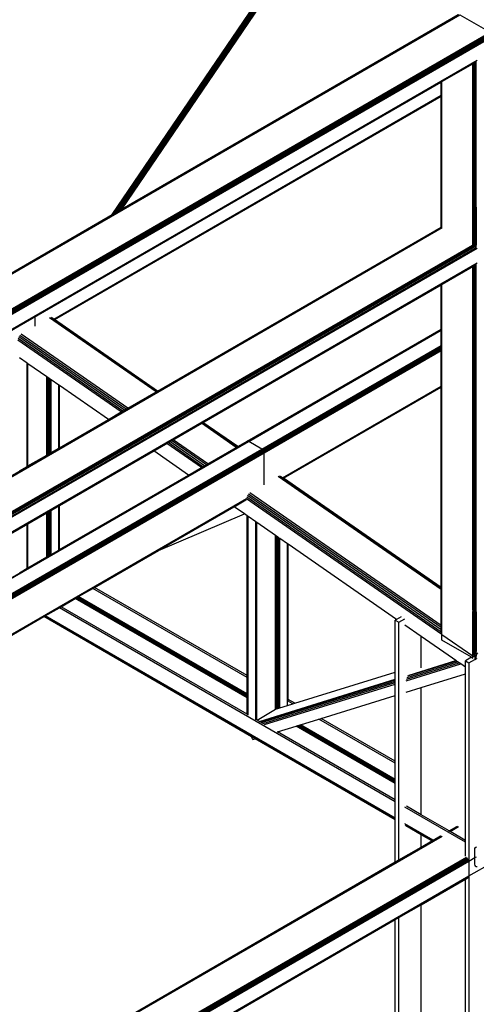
# Model space of a CAD drawing. Header units: millimetres. Extents: x 10 to 1250, y -62 to 528.
# Tile 667 of 909: x 609.78 to 610.89, y 509.6 to 511.98. Entities that reach past the tile are written whole.
import ezdxf

# ---------------------------------------------------------------- set-up
doc = ezdxf.new("R2010")
doc.units = ezdxf.units.MM
doc.header["$LTSCALE"] = 0.05

msp = doc.modelspace()

# ---------------------------------------------------------------- linework, layer by layer
at = {"color": 8}
for p, q in [((610.0103, 511.5113), (610.6021, 512.3821)), ((610.0113, 511.5118), (610.6034, 512.3831)), ((610.0124, 511.5125), (610.6047, 512.384)), ((610.0137, 511.5132), (610.6061, 512.3849)), ((610.015, 511.514), (610.6076, 512.386)), ((610.0164, 511.5148), (610.6082, 512.3856)), ((610.0179, 511.5156), (610.6088, 512.3851)), ((610.0194, 511.5165), (610.6093, 512.3846)), ((610.0209, 511.5173), (610.6098, 512.384)), ((610.0223, 511.5182), (610.6103, 512.3833)), ((610.0238, 511.519), (610.6107, 512.3827)), ((610.0252, 511.5198), (610.6111, 512.382)), ((610.0079, 511.5098), (610.5941, 512.3725)), ((610.008, 511.5099), (610.5941, 512.3725)), ((610.0083, 511.5101), (610.5989, 512.3791)), ((610.0088, 511.5104), (610.5999, 512.3801)), ((610.0095, 511.5108), (610.6009, 512.3811)), ((610.0265, 511.5206), (610.6114, 512.3813)), ((610.0277, 511.5213), (610.6116, 512.3806)), ((610.0287, 511.5219), (610.6118, 512.3799)), ((610.0296, 511.5224), (610.6119, 512.3792)), ((610.0304, 511.5229), (610.6119, 512.3786)), ((610.031, 511.5232), (610.6119, 512.378)), ((610.0314, 511.5234), (610.6118, 512.3774)), ((610.0317, 511.5236), (610.611, 512.3759)), ((608.1414, 510.4315), (610.846, 511.993)), ((608.1436, 510.4308), (610.8481, 511.9922)), ((610.0317, 511.5236), (610.8441, 511.9926)), ((610.8481, 511.9922), (610.9216, 511.9498)), ((608.2171, 510.3883), (610.9216, 511.9498)), ((608.2192, 510.3866), (610.9238, 511.9481)), ((608.2211, 510.3841), (610.9256, 511.9456)), ((608.2223, 510.3813), (610.9269, 511.9427)), ((608.2227, 510.3785), (610.9273, 511.94)), ((608.26, 510.3641), (610.89, 511.8826)), ((608.2616, 510.3631), (610.8877, 511.8792)), ((610.8052, 511.8309), (610.8797, 511.8739)), ((610.8797, 511.8739), (610.8821, 511.8753)), ((610.8797, 511.842), (610.8797, 511.8739)), ((610.8821, 511.8753), (610.8846, 511.8767)), ((610.8821, 511.8434), (610.8821, 511.8753)), ((610.8849, 511.8769), (610.8863, 511.8777)), ((610.8849, 511.8769), (610.8849, 511.877)), ((610.8849, 511.845), (610.8849, 511.8769)), ((610.8863, 511.8777), (610.8875, 511.8784)), ((610.8863, 511.8458), (610.8863, 511.8777)), ((610.8875, 511.8784), (610.8877, 511.8785)), ((610.8875, 511.8465), (610.8875, 511.8784)), ((610.8877, 511.8792), (610.8877, 511.8794)), ((610.8877, 511.8785), (610.8877, 511.8792)), ((610.8877, 511.8466), (610.8877, 511.8785)), ((610.8797, 511.842), (610.8821, 511.8434)), ((610.8797, 511.8402), (610.8797, 511.842)), ((610.8797, 511.8402), (610.8821, 511.8415)), ((610.8797, 511.8395), (610.8821, 511.8409)), ((610.8797, 511.8395), (610.8797, 511.8402)), ((610.8797, 511.5233), (610.8797, 511.8395)), ((610.8821, 511.8415), (610.8821, 511.8434)), ((610.8821, 511.8409), (610.8821, 511.8415)), ((610.8821, 511.5247), (610.8821, 511.8409)), ((610.8849, 511.845), (610.8863, 511.8458)), ((610.8849, 511.8431), (610.8849, 511.845)), ((610.8849, 511.8431), (610.8863, 511.844)), ((610.8849, 511.8425), (610.8863, 511.8433)), ((610.8849, 511.8425), (610.8849, 511.8431)), ((610.8849, 511.5263), (610.8849, 511.8425)), ((610.8863, 511.8458), (610.8875, 511.8465)), ((610.8863, 511.844), (610.8863, 511.8458)), ((610.8863, 511.844), (610.8875, 511.8446)), ((610.8863, 511.8433), (610.8875, 511.844)), ((610.8863, 511.8433), (610.8863, 511.844)), ((610.8863, 511.5271), (610.8863, 511.8433)), ((610.8875, 511.8465), (610.8877, 511.8466)), ((610.8875, 511.8446), (610.8875, 511.8465)), ((610.8875, 511.8446), (610.8877, 511.8448)), ((610.8875, 511.844), (610.8875, 511.8446)), ((610.8875, 511.844), (610.8877, 511.8441)), ((610.8875, 511.5278), (610.8875, 511.844)), ((610.8877, 511.8448), (610.8877, 511.8466)), ((610.8877, 511.8441), (610.8877, 511.8448)), ((610.8877, 511.5279), (610.8877, 511.8441)), ((609.8217, 511.2631), (610.8031, 511.8296)), ((610.8031, 511.8296), (610.8036, 511.83)), ((610.8031, 511.7977), (610.8031, 511.8296)), ((610.8036, 511.83), (610.8052, 511.8309)), ((610.8036, 511.7981), (610.8036, 511.83)), ((610.8052, 511.799), (610.8052, 511.8309)), ((609.8665, 511.257), (610.8031, 511.7977)), ((609.868, 511.256), (610.8031, 511.7959)), ((609.8685, 511.2557), (610.8031, 511.7953)), ((610.8031, 511.7977), (610.8036, 511.7981)), ((610.8031, 511.7959), (610.8031, 511.7977)), ((610.8031, 511.7959), (610.8036, 511.7962)), ((610.8031, 511.7953), (610.8031, 511.7959)), ((610.8031, 511.7953), (610.8036, 511.7956)), ((610.8031, 511.479), (610.8031, 511.7953)), ((610.8036, 511.7981), (610.8052, 511.799)), ((610.8036, 511.7962), (610.8036, 511.7981)), ((610.8036, 511.7962), (610.8052, 511.7971)), ((610.8036, 511.7956), (610.8052, 511.7965)), ((610.8036, 511.7956), (610.8036, 511.7962)), ((610.8036, 511.4794), (610.8036, 511.7956)), ((610.8052, 511.7971), (610.8052, 511.799)), ((610.8052, 511.7965), (610.8052, 511.7971)), ((610.8052, 511.4803), (610.8052, 511.7965)), ((610.8849, 511.5263), (610.8863, 511.5271)), ((610.8849, 511.5256), (610.8863, 511.5264)), ((610.8849, 511.5263), (610.8849, 511.5256)), ((610.8849, 511.5236), (610.8849, 511.5256)), ((610.8863, 511.5271), (610.8875, 511.5278)), ((610.8863, 511.5264), (610.8875, 511.5271)), ((610.8863, 511.5264), (610.8863, 511.5271)), ((610.8863, 511.5258), (610.8863, 511.5264)), ((610.8863, 511.5244), (610.8863, 511.5258)), ((610.8863, 511.5244), (610.8875, 511.525)), ((610.8875, 511.5278), (610.8877, 511.5279)), ((610.8875, 511.5271), (610.8875, 511.5278)), ((610.8875, 511.5271), (610.8877, 511.5272)), ((610.8875, 511.5271), (610.8875, 511.525)), ((610.8875, 511.525), (610.8877, 511.5252)), ((610.8875, 511.525), (610.8875, 511.4796)), ((610.8877, 511.5273), (610.8877, 511.5279)), ((610.8877, 511.5272), (610.8877, 511.5273)), ((610.8877, 511.5252), (610.8877, 511.5272)), ((610.8877, 511.4795), (610.8877, 511.5252)), ((609.7318, 511.3504), (610.0079, 511.5098)), ((610.0079, 511.5098), (610.008, 511.5099)), ((610.008, 511.5099), (610.0083, 511.5101)), ((610.0083, 511.5101), (610.0088, 511.5104)), ((610.0088, 511.5104), (610.0095, 511.5108)), ((610.0095, 511.5108), (610.0103, 511.5113)), ((610.0103, 511.5113), (610.0113, 511.5118)), ((610.0113, 511.5118), (610.0124, 511.5125)), ((610.0124, 511.5125), (610.0137, 511.5132)), ((610.0137, 511.5132), (610.015, 511.514)), ((610.015, 511.514), (610.0164, 511.5148)), ((610.0164, 511.5148), (610.0179, 511.5156)), ((610.0179, 511.5156), (610.0194, 511.5165)), ((610.0194, 511.5165), (610.0209, 511.5173)), ((610.0209, 511.5173), (610.0223, 511.5182)), ((610.0223, 511.5182), (610.0238, 511.519)), ((610.0238, 511.519), (610.0252, 511.5198)), ((610.0252, 511.5198), (610.0265, 511.5206)), ((610.0265, 511.5206), (610.0277, 511.5213)), ((610.0277, 511.5213), (610.0287, 511.5219)), ((610.0287, 511.5219), (610.0296, 511.5224)), ((610.0296, 511.5224), (610.0304, 511.5229)), ((610.0304, 511.5229), (610.031, 511.5232)), ((610.031, 511.5232), (610.0314, 511.5234)), ((610.0317, 511.5236), (610.0314, 511.5234)), ((610.8797, 511.5233), (610.8821, 511.5247)), ((610.8797, 511.5226), (610.8821, 511.524)), ((610.8797, 511.5226), (610.8797, 511.5233)), ((610.8797, 511.5206), (610.8797, 511.5226)), ((610.8797, 511.5206), (610.8821, 511.5219)), ((610.8797, 511.4841), (610.8797, 511.5206)), ((610.8821, 511.524), (610.8821, 511.5247)), ((610.8821, 511.5219), (610.8821, 511.524)), ((610.8821, 511.4827), (610.8821, 511.5219)), ((610.8849, 511.5236), (610.8863, 511.5244)), ((610.8849, 511.4811), (610.8849, 511.5236)), ((610.8863, 511.4803), (610.8863, 511.5244)), ((608.2621, 510.0113), (610.8052, 511.4796)), ((608.2621, 510.0093), (610.8057, 511.4779)), ((610.1175, 511.0832), (610.8031, 511.479)), ((610.8031, 511.479), (610.8036, 511.4794)), ((610.8036, 511.4794), (610.8052, 511.4803)), ((610.8036, 511.4788), (610.8036, 511.4794)), ((610.8052, 511.4796), (610.8052, 511.4803)), ((610.8052, 511.478), (610.8052, 511.4796)), ((610.8797, 511.4841), (610.8821, 511.4827)), ((610.8797, 511.4357), (610.8797, 511.4841)), ((610.8821, 511.4371), (610.8821, 511.4827)), ((610.8849, 511.4811), (610.8863, 511.4803)), ((610.8849, 511.4387), (610.8849, 511.4811)), ((610.8863, 511.4803), (610.8875, 511.4796)), ((610.8863, 511.4395), (610.8863, 511.4803)), ((610.8875, 511.4796), (610.8877, 511.4795)), ((610.8875, 511.4796), (610.8875, 511.4402)), ((610.8877, 511.4403), (610.8877, 511.4795)), ((608.2616, 509.914), (610.8877, 511.4302)), ((608.2621, 509.9245), (610.8792, 511.4354)), ((608.2621, 509.9215), (610.8821, 511.4341)), ((608.2621, 509.9179), (610.8846, 511.432)), ((610.8797, 511.4357), (610.8821, 511.4371)), ((610.8797, 511.435), (610.8797, 511.4357)), ((610.8821, 511.4341), (610.8821, 511.4371)), ((610.8821, 511.4335), (610.8821, 511.4341)), ((610.8849, 511.4387), (610.8863, 511.4395)), ((610.8849, 511.4357), (610.8849, 511.4387)), ((610.8849, 511.4357), (610.8863, 511.4365)), ((610.8849, 511.4357), (610.8849, 511.4321)), ((610.8849, 511.4321), (610.8877, 511.4338)), ((610.8849, 511.4317), (610.8849, 511.4321)), ((610.8863, 511.4395), (610.8875, 511.4402)), ((610.8863, 511.4365), (610.8863, 511.4395)), ((610.8863, 511.4365), (610.8875, 511.4372)), ((610.8863, 511.4351), (610.8863, 511.4365)), ((610.8875, 511.4402), (610.8877, 511.4403)), ((610.8875, 511.4402), (610.8875, 511.4372)), ((610.8875, 511.4372), (610.8877, 511.4373)), ((610.8875, 511.4372), (610.8875, 511.4354)), ((610.8877, 511.4373), (610.8877, 511.4403)), ((610.8877, 511.4338), (610.8877, 511.4373)), ((610.8877, 511.4302), (610.8877, 511.4338)), ((610.8877, 511.4299), (610.8877, 511.4302)), ((608.26, 509.9101), (610.89, 511.4286)), ((608.26, 509.8742), (610.89, 511.3927)), ((608.2616, 509.8732), (610.8877, 511.3893)), ((610.8052, 511.341), (610.8797, 511.384)), ((610.8797, 511.384), (610.8821, 511.3854)), ((610.8797, 511.277), (610.8797, 511.384)), ((610.8821, 511.3854), (610.8846, 511.3868)), ((610.8821, 511.2784), (610.8821, 511.3854)), ((610.8849, 511.387), (610.8863, 511.3878)), ((610.8849, 511.387), (610.8849, 511.3871)), ((610.8849, 511.28), (610.8849, 511.387)), ((610.8863, 511.3878), (610.8875, 511.3885)), ((610.8863, 511.2808), (610.8863, 511.3878)), ((610.8875, 511.3885), (610.8877, 511.3886)), ((610.8875, 511.2815), (610.8875, 511.3885)), ((610.8877, 511.3893), (610.8877, 511.3895)), ((610.8877, 511.3886), (610.8877, 511.3893)), ((610.8877, 511.2816), (610.8877, 511.3886)), ((610.2271, 511.0072), (610.8031, 511.3398)), ((610.8031, 511.3398), (610.8036, 511.3401)), ((610.8031, 511.2327), (610.8031, 511.3398)), ((610.8036, 511.3401), (610.8052, 511.341)), ((610.8036, 511.2331), (610.8036, 511.3401)), ((610.8052, 511.234), (610.8052, 511.341)), ((610.8797, 511.277), (610.8821, 511.2784)), ((610.8797, 511.2764), (610.8821, 511.2777)), ((610.8797, 511.2764), (610.8797, 511.277)), ((610.8797, 511.2745), (610.8797, 511.2764)), ((610.8797, 511.2745), (610.8821, 511.2759)), ((610.8797, 511.2375), (610.8797, 511.2745)), ((610.8821, 511.2777), (610.8821, 511.2784)), ((610.8821, 511.2759), (610.8821, 511.2777)), ((610.8821, 511.2388), (610.8821, 511.2759)), ((610.8849, 511.28), (610.8863, 511.2808)), ((610.8849, 511.2794), (610.8863, 511.2802)), ((610.8849, 511.2794), (610.8849, 511.28)), ((610.8849, 511.2775), (610.8849, 511.2794)), ((610.8849, 511.2775), (610.8863, 511.2783)), ((610.8849, 511.2404), (610.8849, 511.2775)), ((610.8863, 511.2808), (610.8875, 511.2815)), ((610.8863, 511.2802), (610.8875, 511.2808)), ((610.8863, 511.2802), (610.8863, 511.2808)), ((610.8863, 511.2783), (610.8863, 511.2802)), ((610.8863, 511.2783), (610.8875, 511.279)), ((610.8863, 511.2413), (610.8863, 511.2783)), ((610.8875, 511.2815), (610.8877, 511.2816)), ((610.8875, 511.2808), (610.8875, 511.2815)), ((610.8875, 511.2808), (610.8877, 511.281)), ((610.8875, 511.279), (610.8875, 511.2808)), ((610.8875, 511.279), (610.8877, 511.2791)), ((610.8875, 511.2419), (610.8875, 511.279)), ((610.8877, 511.281), (610.8877, 511.2816)), ((610.8877, 511.2791), (610.8877, 511.281)), ((610.8877, 511.2421), (610.8877, 511.2791)), ((608.2621, 510.3627), (609.8217, 511.2631)), ((609.8217, 511.24), (609.8217, 511.2631)), ((610.1139, 511.0812), (609.856, 511.2598)), ((610.1164, 511.0826), (609.8591, 511.2609)), ((609.8665, 511.257), (609.8617, 511.2604)), ((609.868, 511.256), (609.8665, 511.257)), ((609.8685, 511.2557), (609.868, 511.256)), ((610.1175, 511.0832), (609.8685, 511.2557)), ((610.8849, 511.2404), (610.8863, 511.2413)), ((610.8849, 511.2377), (610.8849, 511.2404)), ((610.8863, 511.2413), (610.8875, 511.2419)), ((610.8863, 511.2385), (610.8863, 511.2413)), ((610.8875, 511.2419), (610.8877, 511.2421)), ((610.8875, 511.2392), (610.8875, 511.2419)), ((610.8877, 511.2393), (610.8877, 511.2421)), ((610.0415, 511.0394), (609.7842, 511.2177)), ((610.0452, 511.0415), (609.7873, 511.2202)), ((610.334, 510.9619), (610.8031, 511.2327)), ((610.3357, 510.9623), (610.8031, 511.2321)), ((610.3377, 510.9616), (610.8031, 511.2303)), ((610.8031, 511.2327), (610.8036, 511.2331)), ((610.8031, 511.2321), (610.8031, 511.2327)), ((610.8031, 511.2321), (610.8036, 511.2324)), ((610.8031, 511.2303), (610.8031, 511.2321)), ((610.8031, 511.2303), (610.8036, 511.2306)), ((610.8031, 511.1932), (610.8031, 511.2303)), ((610.8036, 511.2331), (610.8052, 511.234)), ((610.8036, 511.2324), (610.8052, 511.2333)), ((610.8036, 511.2324), (610.8036, 511.2331)), ((610.8036, 511.2306), (610.8036, 511.2324)), ((610.8036, 511.2306), (610.8052, 511.2315)), ((610.8036, 511.1935), (610.8036, 511.2306)), ((610.8052, 511.2333), (610.8052, 511.234)), ((610.8052, 511.2315), (610.8052, 511.2333)), ((610.8052, 511.1944), (610.8052, 511.2315)), ((610.8797, 511.2375), (610.8821, 511.2388)), ((610.8797, 511.2347), (610.8797, 511.2375)), ((610.8797, 511.2347), (610.8821, 511.2361)), ((610.8797, 511.2315), (610.8797, 511.2347)), ((610.8797, 511.2315), (610.8821, 511.2329)), ((610.8797, 511.2283), (610.8797, 511.2315)), ((610.8797, 511.2283), (610.8821, 511.2297)), ((610.8797, 511.2256), (610.8797, 511.2283)), ((610.8797, 511.2256), (610.8821, 511.2269)), ((610.8797, 511.1395), (610.8797, 511.2256)), ((610.8821, 511.2361), (610.8821, 511.2388)), ((610.8821, 511.2329), (610.8821, 511.2361)), ((610.8821, 511.2297), (610.8821, 511.2329)), ((610.8821, 511.2269), (610.8821, 511.2297)), ((610.8821, 511.1409), (610.8821, 511.2269)), ((610.8849, 511.2377), (610.8863, 511.2385)), ((610.8849, 511.2345), (610.8849, 511.2377)), ((610.8849, 511.2345), (610.8863, 511.2353)), ((610.8849, 511.2313), (610.8849, 511.2345)), ((610.8849, 511.2313), (610.8863, 511.2321)), ((610.8849, 511.2285), (610.8849, 511.2313)), ((610.8849, 511.2285), (610.8863, 511.2293)), ((610.8849, 511.1425), (610.8849, 511.2285)), ((610.8863, 511.2385), (610.8875, 511.2392)), ((610.8863, 511.2353), (610.8863, 511.2385)), ((610.8863, 511.2353), (610.8875, 511.236)), ((610.8863, 511.2321), (610.8863, 511.2353)), ((610.8863, 511.2321), (610.8875, 511.2328)), ((610.8863, 511.2293), (610.8863, 511.2321)), ((610.8863, 511.2293), (610.8875, 511.23)), ((610.8863, 511.1433), (610.8863, 511.2293)), ((610.8875, 511.2392), (610.8877, 511.2393)), ((610.8875, 511.236), (610.8875, 511.2392)), ((610.8875, 511.236), (610.8877, 511.2361)), ((610.8875, 511.2328), (610.8875, 511.236)), ((610.8875, 511.2328), (610.8877, 511.2329)), ((610.8875, 511.23), (610.8875, 511.2328)), ((610.8875, 511.23), (610.8877, 511.2301)), ((610.8875, 511.144), (610.8875, 511.23)), ((610.8877, 511.2361), (610.8877, 511.2393)), ((610.8877, 511.2329), (610.8877, 511.2361)), ((610.8877, 511.2301), (610.8877, 511.2329)), ((610.8877, 511.1441), (610.8877, 511.2301)), ((610.0297, 511.0326), (609.7792, 511.2062)), ((610.0332, 511.0346), (609.7799, 511.2101)), ((610.0373, 511.037), (609.7816, 511.2141)), ((610.3698, 510.943), (610.8031, 511.1932)), ((610.8031, 511.1932), (610.8036, 511.1935)), ((610.8031, 511.1905), (610.8031, 511.1932)), ((610.8036, 511.1935), (610.8052, 511.1944)), ((610.8036, 511.1908), (610.8036, 511.1935)), ((610.8052, 511.1917), (610.8052, 511.1944)), ((610.3717, 510.9414), (610.8031, 511.1905)), ((610.3734, 510.9392), (610.8031, 511.1872)), ((610.3745, 510.9366), (610.8031, 511.184)), ((610.3749, 510.9341), (610.8031, 511.1813)), ((610.8031, 511.1905), (610.8036, 511.1908)), ((610.8031, 511.1872), (610.8031, 511.1905)), ((610.8031, 511.1872), (610.8036, 511.1876)), ((610.8031, 511.184), (610.8031, 511.1872)), ((610.8031, 511.184), (610.8036, 511.1843)), ((610.8031, 511.1813), (610.8031, 511.184)), ((610.8031, 511.1813), (610.8036, 511.1816)), ((610.8031, 511.0952), (610.8031, 511.1813)), ((610.8036, 511.1908), (610.8052, 511.1917)), ((610.8036, 511.1876), (610.8036, 511.1908)), ((610.8036, 511.1876), (610.8052, 511.1885)), ((610.8036, 511.1843), (610.8036, 511.1876)), ((610.8036, 511.1843), (610.8052, 511.1853)), ((610.8036, 511.1816), (610.8036, 511.1843)), ((610.8036, 511.1816), (610.8052, 511.1825)), ((610.8036, 511.0955), (610.8036, 511.1816)), ((610.8052, 511.1885), (610.8052, 511.1917)), ((610.8052, 511.1853), (610.8052, 511.1885)), ((610.8052, 511.1825), (610.8052, 511.1853)), ((610.8052, 511.0965), (610.8052, 511.1825)), ((609.8022, 511.1504), (609.7835, 511.1633)), ((609.8022, 510.9012), (609.8022, 511.1504)), ((609.8039, 511.1492), (609.8022, 511.1504)), ((609.8039, 510.9022), (609.8039, 511.1492)), ((609.8497, 511.1175), (609.8039, 511.1492)), ((610.8797, 511.1395), (610.8821, 511.1409)), ((610.8797, 511.1377), (610.8797, 511.1395)), ((610.8797, 511.1377), (610.8821, 511.139)), ((610.8797, 511.137), (610.8821, 511.1384)), ((610.8797, 511.137), (610.8797, 511.1377)), ((610.8797, 510.5551), (610.8797, 511.137)), ((610.8821, 511.139), (610.8821, 511.1409)), ((610.8821, 511.1384), (610.8821, 511.139)), ((610.8821, 510.5534), (610.8821, 511.1384)), ((610.8849, 511.1425), (610.8863, 511.1433)), ((610.8849, 511.1406), (610.8849, 511.1425)), ((610.8849, 511.1406), (610.8863, 511.1414)), ((610.8849, 511.14), (610.8863, 511.1408)), ((610.8849, 511.14), (610.8849, 511.1406)), ((610.8849, 510.5515), (610.8849, 511.14)), ((610.8863, 511.1433), (610.8875, 511.144)), ((610.8863, 511.1414), (610.8863, 511.1433)), ((610.8863, 511.1414), (610.8875, 511.1421)), ((610.8863, 511.1408), (610.8875, 511.1415)), ((610.8863, 511.1408), (610.8863, 511.1414)), ((610.8863, 510.5506), (610.8863, 511.1408)), ((610.8875, 511.144), (610.8877, 511.1441)), ((610.8875, 511.1421), (610.8875, 511.144)), ((610.8875, 511.1421), (610.8877, 511.1422)), ((610.8875, 511.1415), (610.8875, 511.1421)), ((610.8875, 511.1415), (610.8877, 511.1416)), ((610.8875, 510.5497), (610.8875, 511.1415)), ((610.8877, 511.1422), (610.8877, 511.1441)), ((610.8877, 511.1416), (610.8877, 511.1422)), ((610.8877, 510.5496), (610.8877, 511.1416)), ((609.8497, 510.9286), (609.8497, 511.1175)), ((609.8511, 511.1165), (609.8497, 511.1175)), ((609.8511, 510.9294), (609.8511, 511.1165)), ((609.852, 511.1158), (609.8511, 511.1165)), ((609.852, 510.93), (609.852, 511.1158)), ((609.8548, 511.1139), (609.852, 511.1158)), ((609.8548, 510.9316), (609.8548, 511.1139)), ((609.8575, 511.112), (609.8548, 511.1139)), ((609.8575, 510.9331), (609.8575, 511.112)), ((609.8585, 511.1114), (609.8575, 511.112)), ((609.8585, 510.9337), (609.8585, 511.1114)), ((609.8599, 511.1104), (609.8585, 511.1114)), ((609.8599, 510.9345), (609.8599, 511.1104)), ((609.8785, 511.0975), (609.8599, 511.1104)), ((609.8785, 510.9453), (609.8785, 511.0975)), ((609.8802, 511.0963), (609.8785, 511.0975)), ((609.8802, 510.9463), (609.8802, 511.0963)), ((609.9984, 511.0145), (609.8802, 511.0963)), ((610.0452, 511.0415), (610.1139, 511.0812)), ((610.1139, 511.0812), (610.1164, 511.0826)), ((610.1164, 511.0826), (610.1175, 511.0832)), ((610.4196, 510.8739), (610.8031, 511.0952)), ((610.4211, 510.8729), (610.8031, 511.0934)), ((610.4216, 510.8725), (610.8031, 511.0928)), ((610.8031, 511.0952), (610.8036, 511.0955)), ((610.8031, 511.0934), (610.8031, 511.0952)), ((610.8031, 511.0934), (610.8036, 511.0937)), ((610.8031, 511.0928), (610.8031, 511.0934)), ((610.8031, 511.0928), (610.8036, 511.0931)), ((610.8031, 510.6082), (610.8031, 511.0928)), ((610.8036, 511.0955), (610.8052, 511.0965)), ((610.8036, 511.0937), (610.8036, 511.0955)), ((610.8036, 511.0937), (610.8052, 511.0946)), ((610.8036, 511.0931), (610.8052, 511.094)), ((610.8036, 511.0931), (610.8036, 511.0937)), ((610.8036, 510.6078), (610.8036, 511.0931)), ((610.8052, 511.0946), (610.8052, 511.0965)), ((610.8052, 511.094), (610.8052, 511.0946)), ((610.8052, 510.6067), (610.8052, 511.094)), ((609.9984, 511.0145), (610.0297, 511.0326)), ((610.0297, 511.0326), (610.0332, 511.0346)), ((610.0332, 511.0346), (610.0373, 511.037)), ((610.0373, 511.037), (610.0415, 511.0394)), ((610.0415, 511.0394), (610.0452, 511.0415)), ((609.8802, 510.9463), (609.9984, 511.0145)), ((610.1549, 510.9655), (610.2236, 511.0052)), ((610.2236, 511.0052), (610.2261, 511.0066)), ((610.3078, 510.9468), (610.2236, 511.0052)), ((610.2261, 511.0066), (610.2271, 511.0072)), ((610.3103, 510.9483), (610.2261, 511.0066)), ((610.3114, 510.9489), (610.2271, 511.0072)), ((608.2621, 509.7651), (610.3357, 510.9623)), ((608.2621, 509.7633), (610.3377, 510.9616)), ((610.108, 510.9385), (610.1394, 510.9566)), ((610.1394, 510.9566), (610.1428, 510.9586)), ((610.2237, 510.8982), (610.1394, 510.9566)), ((610.1428, 510.9586), (610.147, 510.961)), ((610.2271, 510.9002), (610.1428, 510.9586)), ((610.147, 510.961), (610.1512, 510.9634)), ((610.2312, 510.9026), (610.147, 510.961)), ((610.1512, 510.9634), (610.1549, 510.9655)), ((610.2354, 510.905), (610.1512, 510.9634)), ((610.2391, 510.9072), (610.1549, 510.9655)), ((610.3114, 510.9489), (610.334, 510.9619)), ((610.3357, 510.9623), (610.334, 510.9619)), ((610.3377, 510.9616), (610.3357, 510.9623)), ((610.3698, 510.943), (610.3377, 510.9616)), ((608.2621, 509.7262), (610.3698, 510.943)), ((608.2621, 509.7235), (610.3717, 510.9414)), ((608.2621, 509.7203), (610.3734, 510.9392)), ((608.2621, 509.717), (610.3745, 510.9366)), ((608.2621, 509.7143), (610.3749, 510.9341)), ((609.852, 510.93), (609.8548, 510.9316)), ((609.8548, 510.9316), (609.8575, 510.9331)), ((609.8575, 510.9331), (609.8585, 510.9337)), ((609.8585, 510.9337), (609.8599, 510.9345)), ((609.8599, 510.9345), (609.8785, 510.9453)), ((609.8785, 510.9453), (609.8802, 510.9463)), ((609.8802, 510.807), (610.108, 510.9385)), ((610.1923, 510.8801), (610.108, 510.9385)), ((610.2391, 510.9072), (610.3078, 510.9468)), ((610.3078, 510.9468), (610.3103, 510.9483)), ((610.3103, 510.9483), (610.3114, 510.9489)), ((610.3717, 510.9414), (610.3698, 510.943)), ((610.3734, 510.9392), (610.3717, 510.9414)), ((610.3745, 510.9366), (610.3734, 510.9392)), ((610.3749, 510.9341), (610.3745, 510.9366)), ((610.3749, 510.8567), (610.3749, 510.9341)), ((609.8039, 510.9022), (609.8497, 510.9286)), ((609.8497, 510.9286), (609.8511, 510.9294)), ((609.8511, 510.9294), (609.852, 510.93)), ((610.2354, 510.905), (610.2391, 510.9072)), ((609.7835, 510.8904), (609.8022, 510.9012)), ((609.8022, 510.9012), (609.8039, 510.9022)), ((610.1923, 510.8801), (610.2237, 510.8982)), ((610.2237, 510.8982), (610.2271, 510.9002)), ((610.2271, 510.9002), (610.2312, 510.9026)), ((610.2312, 510.9026), (610.2354, 510.905)), ((609.8802, 510.7), (610.1923, 510.8801)), ((610.8031, 510.6037), (610.4093, 510.8765)), ((610.8031, 510.6069), (610.4124, 510.8776)), ((610.4196, 510.8739), (610.415, 510.8771)), ((610.4211, 510.8729), (610.4196, 510.8739)), ((610.4216, 510.8725), (610.4211, 510.8729)), ((610.8031, 510.6082), (610.4216, 510.8725)), ((610.8031, 510.5164), (610.3406, 510.8369)), ((608.2621, 509.6282), (610.3326, 510.8236)), ((608.2621, 509.6264), (610.3321, 510.8215)), ((610.3025, 510.8038), (610.331, 510.8202)), ((610.8052, 510.4953), (610.3324, 510.8229)), ((610.8036, 510.5008), (610.3331, 510.8268)), ((610.8031, 510.5064), (610.3349, 510.8308)), ((610.8031, 510.5118), (610.3375, 510.8344)), ((609.8039, 510.7629), (609.8497, 510.7893)), ((609.8497, 510.7893), (609.8511, 510.7901)), ((609.8497, 510.6823), (609.8497, 510.7893)), ((609.8511, 510.7901), (609.852, 510.7907)), ((609.8511, 510.6831), (609.8511, 510.7901)), ((609.852, 510.7907), (609.8548, 510.7923)), ((609.852, 510.6837), (609.852, 510.7907)), ((609.8548, 510.7923), (609.8575, 510.7939)), ((609.8548, 510.6853), (609.8548, 510.7923)), ((609.8575, 510.7939), (609.8585, 510.7944)), ((609.8575, 510.6869), (609.8575, 510.7939)), ((609.8585, 510.7944), (609.8599, 510.7952)), ((609.8585, 510.6874), (609.8585, 510.7944)), ((609.8599, 510.7952), (609.8785, 510.806)), ((609.8599, 510.6882), (609.8599, 510.7952)), ((609.8785, 510.806), (609.8802, 510.807)), ((609.8785, 510.699), (609.8785, 510.806)), ((609.8802, 510.7), (609.8802, 510.807)), ((610.1196, 510.6982), (610.3025, 510.8038)), ((610.3277, 510.7863), (610.3025, 510.8038)), ((610.1196, 510.6982), (610.3277, 510.7863)), ((610.3339, 510.782), (610.3277, 510.7863)), ((610.3347, 510.7815), (610.3339, 510.782)), ((610.3339, 510.3957), (610.3339, 510.782)), ((610.3368, 510.78), (610.3347, 510.7815)), ((610.3347, 510.3953), (610.3347, 510.7815)), ((610.3368, 510.3), (610.3368, 510.78)), ((610.3554, 510.7671), (610.3368, 510.78)), ((610.3554, 510.29), (610.3554, 510.7671)), ((610.3571, 510.7659), (610.3554, 510.7671)), ((610.3571, 510.289), (610.3571, 510.7659)), ((610.4029, 510.7342), (610.3571, 510.7659)), ((609.7835, 510.7511), (609.8022, 510.7619)), ((609.8022, 510.7619), (609.8039, 510.7629)), ((609.8022, 510.6549), (609.8022, 510.7619)), ((609.8039, 510.6559), (609.8039, 510.7629)), ((610.4029, 510.3143), (610.4029, 510.7342)), ((610.4053, 510.7325), (610.4029, 510.7342)), ((610.4053, 510.3545), (610.4053, 510.7325)), ((610.408, 510.7306), (610.4053, 510.7325)), ((610.408, 510.3529), (610.408, 510.7306)), ((610.4108, 510.7287), (610.408, 510.7306)), ((610.4108, 510.3513), (610.4108, 510.7287)), ((610.4117, 510.7281), (610.4108, 510.7287)), ((610.4117, 510.3508), (610.4117, 510.7281)), ((610.4131, 510.7271), (610.4117, 510.7281)), ((610.4131, 510.35), (610.4131, 510.7271)), ((610.4318, 510.7142), (610.4131, 510.7271)), ((609.8599, 510.6882), (609.8785, 510.699)), ((609.8785, 510.699), (609.8802, 510.7)), ((609.9648, 510.6088), (610.1196, 510.6982)), ((610.4318, 510.3392), (610.4318, 510.7142)), ((610.4335, 510.713), (610.4318, 510.7142)), ((610.4335, 510.3382), (610.4335, 510.713)), ((610.6956, 510.5314), (610.4335, 510.713)), ((609.8039, 510.6559), (609.8497, 510.6823)), ((609.8497, 510.6823), (609.8511, 510.6831)), ((609.8511, 510.6831), (609.852, 510.6837)), ((609.852, 510.6837), (609.8548, 510.6853)), ((609.8548, 510.6853), (609.8575, 510.6869)), ((609.8575, 510.6869), (609.8585, 510.6874)), ((609.8585, 510.6874), (609.8599, 510.6882)), ((609.7835, 510.6441), (609.8022, 510.6549)), ((609.8022, 510.6549), (609.8039, 510.6559)), ((609.9264, 510.5866), (609.9608, 510.6065)), ((609.9608, 510.6065), (609.9648, 510.6088)), ((610.3339, 510.391), (609.9608, 510.6065)), ((610.3339, 510.3957), (609.9648, 510.6088)), ((610.8036, 510.6078), (610.8031, 510.6082)), ((610.8031, 510.6069), (610.8031, 510.6082)), ((610.8036, 510.6065), (610.8031, 510.6069)), ((610.8031, 510.6037), (610.8031, 510.6069)), ((610.8036, 510.6033), (610.8031, 510.6037)), ((610.8031, 510.5164), (610.8031, 510.6037)), ((610.8052, 510.6067), (610.8036, 510.6078)), ((610.8036, 510.6065), (610.8036, 510.6078)), ((610.8052, 510.6054), (610.8036, 510.6065)), ((610.8036, 510.6033), (610.8036, 510.6065)), ((610.8052, 510.6022), (610.8036, 510.6033)), ((610.8036, 510.5161), (610.8036, 510.6033)), ((610.8052, 510.6054), (610.8052, 510.6067)), ((610.8052, 510.6022), (610.8052, 510.6054)), ((610.8052, 510.515), (610.8052, 510.6022)), ((609.884, 510.5621), (609.9184, 510.582)), ((609.9184, 510.582), (609.9202, 510.583)), ((610.3339, 510.3421), (609.9184, 510.582)), ((609.9202, 510.583), (609.9224, 510.5843)), ((610.3339, 510.3442), (609.9202, 510.583)), ((609.9224, 510.5843), (609.9246, 510.5856)), ((610.3339, 510.3467), (609.9224, 510.5843)), ((609.9246, 510.5856), (609.9264, 510.5866)), ((610.3339, 510.3492), (609.9246, 510.5856)), ((610.3339, 510.3514), (609.9264, 510.5866)), ((609.8456, 510.54), (609.88, 510.5598)), ((609.88, 510.5598), (609.884, 510.5621)), ((610.6923, 510.0908), (609.88, 510.5598)), ((610.3339, 510.3024), (609.884, 510.5621)), ((610.8821, 510.5534), (610.8797, 510.5551)), ((610.8797, 510.5538), (610.8797, 510.5551)), ((610.8821, 510.5521), (610.8797, 510.5538)), ((610.8797, 510.5538), (610.8797, 510.5506)), ((610.8821, 510.5489), (610.8797, 510.5506)), ((610.8797, 510.4633), (610.8797, 510.5506)), ((610.8821, 510.553), (610.8821, 510.5534)), ((610.8821, 510.5521), (610.8821, 510.553)), ((610.8821, 510.5489), (610.8821, 510.5521)), ((610.8863, 510.5506), (610.8849, 510.5515)), ((610.8849, 510.5515), (610.8849, 510.5502)), ((610.8863, 510.5492), (610.8849, 510.5502)), ((610.8849, 510.547), (610.8849, 510.5502)), ((610.8863, 510.5503), (610.8863, 510.5506)), ((610.8875, 510.5497), (610.8863, 510.5506)), ((610.8863, 510.5492), (610.8863, 510.5503)), ((608.2621, 509.6258), (609.8423, 510.5381)), ((609.8423, 510.5381), (609.8431, 510.5386)), ((610.3445, 510.2481), (609.8423, 510.5381)), ((609.8431, 510.5386), (609.8456, 510.54)), ((610.6923, 510.0483), (609.8431, 510.5386)), ((610.6923, 510.0512), (609.8456, 510.54)), ((610.6956, 510.5314), (610.6923, 510.5295)), ((610.6923, 510.5295), (610.7009, 510.5245)), ((610.6923, 510.404), (610.6923, 510.5295)), ((610.7067, 510.5379), (610.6956, 510.5314)), ((610.7009, 510.5245), (610.7153, 510.5329)), ((610.8821, 510.4617), (610.8821, 510.5489)), ((610.8863, 510.546), (610.8849, 510.547)), ((610.8849, 510.4597), (610.8849, 510.547)), ((610.8875, 510.5484), (610.8863, 510.5492)), ((610.8863, 510.546), (610.8863, 510.5492)), ((610.8875, 510.5452), (610.8863, 510.546)), ((610.8863, 510.4588), (610.8863, 510.546)), ((610.8877, 510.5496), (610.8875, 510.5497)), ((610.8875, 510.5497), (610.8875, 510.5484)), ((610.8877, 510.5483), (610.8875, 510.5484)), ((610.8875, 510.5484), (610.8875, 510.5452)), ((610.8877, 510.5451), (610.8875, 510.5452)), ((610.8875, 510.5452), (610.8875, 510.458)), ((610.8877, 510.5483), (610.8877, 510.5496)), ((610.8877, 510.5451), (610.8877, 510.5483)), ((610.8877, 510.4578), (610.8877, 510.5451)), ((610.7009, 509.9504), (610.7009, 510.5245)), ((610.7551, 510.4902), (610.7153, 510.5177)), ((610.8036, 510.5161), (610.8031, 510.5164)), ((610.8031, 510.5118), (610.8031, 510.5164)), ((610.8036, 510.5114), (610.8031, 510.5118)), ((610.8031, 510.5064), (610.8031, 510.5118)), ((610.8031, 510.5039), (610.8031, 510.5064)), ((610.8036, 510.5061), (610.8031, 510.5064)), ((610.8052, 510.515), (610.8036, 510.5161)), ((610.8036, 510.5114), (610.8036, 510.5161)), ((610.8052, 510.5103), (610.8036, 510.5114)), ((610.8036, 510.5114), (610.8036, 510.5061)), ((610.8052, 510.505), (610.8036, 510.5061)), ((610.8036, 510.5008), (610.8036, 510.5061)), ((610.8052, 510.5103), (610.8052, 510.515)), ((610.8052, 510.505), (610.8052, 510.5103)), ((610.8052, 510.4997), (610.8052, 510.505)), ((610.7551, 510.4141), (610.7551, 510.4902)), ((610.831, 510.4376), (610.7551, 510.4902)), ((610.8052, 510.4997), (610.8036, 510.5008)), ((610.8036, 510.4992), (610.8036, 510.5008)), ((610.8052, 510.4953), (610.8052, 510.4997)), ((610.8052, 510.4953), (610.8797, 510.4437)), ((610.8052, 510.481), (610.8052, 510.4953)), ((610.8762, 510.44), (610.8052, 510.481)), ((610.8821, 510.4617), (610.8797, 510.4633)), ((610.8797, 510.4587), (610.8797, 510.4633)), ((610.8821, 510.457), (610.8797, 510.4587)), ((610.8797, 510.4533), (610.8797, 510.4587)), ((610.8821, 510.457), (610.8821, 510.4617)), ((610.8821, 510.4517), (610.8821, 510.457)), ((610.8863, 510.4588), (610.8849, 510.4597)), ((610.8849, 510.4551), (610.8849, 510.4597)), ((610.8863, 510.4541), (610.8849, 510.4551)), ((610.8849, 510.4551), (610.8849, 510.4498)), ((610.8875, 510.458), (610.8863, 510.4588)), ((610.8863, 510.4541), (610.8863, 510.4588)), ((610.8875, 510.458), (610.8875, 510.4536)), ((610.8877, 510.4578), (610.8875, 510.458)), ((610.8877, 510.4532), (610.8877, 510.4578)), ((610.7229, 510.3948), (610.8404, 510.4311)), ((610.7255, 510.397), (610.8389, 510.4321)), ((610.8389, 510.4321), (610.831, 510.4376)), ((610.8404, 510.4311), (610.8389, 510.4321)), ((610.8431, 510.4292), (610.8404, 510.4311)), ((610.8762, 510.44), (610.8618, 510.4316)), ((610.8618, 510.4316), (610.8705, 510.4266)), ((610.8618, 510.4162), (610.8618, 510.4316)), ((610.8705, 510.4266), (610.8849, 510.435)), ((610.8762, 510.44), (610.8797, 510.438)), ((610.8821, 510.4517), (610.8797, 510.4533)), ((610.8797, 510.448), (610.8797, 510.4533)), ((610.8821, 510.4464), (610.8797, 510.448)), ((610.8797, 510.4437), (610.8797, 510.448)), ((610.8853, 510.4398), (610.8797, 510.4437)), ((610.8797, 510.438), (610.8797, 510.4437)), ((610.8821, 510.4464), (610.8821, 510.4517)), ((610.8821, 510.4448), (610.8821, 510.4464)), ((610.8862, 510.4435), (610.8826, 510.446)), ((610.8883, 510.4474), (610.8849, 510.4498)), ((610.8849, 510.4472), (610.8849, 510.4498)), ((610.8849, 510.435), (610.8884, 510.437)), ((610.885, 510.4367), (610.8849, 510.435)), ((610.8852, 510.4389), (610.885, 510.4367)), ((610.8877, 510.437), (610.885, 510.4367)), ((610.8853, 510.4397), (610.8852, 510.4389)), ((610.8852, 510.4389), (610.8859, 510.4389)), ((610.886, 510.4425), (610.8853, 510.4398)), ((610.8853, 510.4398), (610.8853, 510.4397)), ((610.8859, 510.4389), (610.8877, 510.4394)), ((610.8862, 510.4435), (610.886, 510.4425)), ((610.886, 510.4425), (610.8863, 510.4426)), ((610.8862, 510.4435), (610.8865, 510.4441)), ((610.8863, 510.4426), (610.8862, 510.4435)), ((610.8877, 510.4532), (610.8863, 510.4541)), ((610.8863, 510.4525), (610.8863, 510.4541)), ((610.8863, 510.4426), (610.8875, 510.443)), ((610.8863, 510.4396), (610.8863, 510.4426)), ((610.8873, 510.4456), (610.8865, 510.4441)), ((610.8875, 510.4435), (610.8865, 510.4441)), ((610.8873, 510.4456), (610.8874, 510.4457)), ((610.8874, 510.4457), (610.8873, 510.4456)), ((610.8875, 510.4459), (610.8874, 510.4457)), ((610.8874, 510.4457), (610.8875, 510.4456)), ((610.8874, 510.4457), (610.8874, 510.4457)), ((610.8877, 510.4463), (610.8875, 510.4459)), ((610.8875, 510.4459), (610.8875, 510.4456)), ((610.8875, 510.4456), (610.8877, 510.4458)), ((610.8877, 510.4455), (610.8875, 510.4456)), ((610.8875, 510.4456), (610.8875, 510.4435)), ((610.8877, 510.4433), (610.8875, 510.4435)), ((610.8875, 510.4435), (610.8875, 510.443)), ((610.8875, 510.443), (610.8875, 510.4424)), ((610.8875, 510.443), (610.8877, 510.443)), ((610.8877, 510.4495), (610.8877, 510.4532)), ((610.8883, 510.4474), (610.8877, 510.4463)), ((610.8877, 510.4458), (610.8877, 510.4463)), ((610.8877, 510.4455), (610.8877, 510.4458)), ((610.8877, 510.4433), (610.8877, 510.4455)), ((610.8877, 510.443), (610.8877, 510.4433)), ((610.8877, 510.4394), (610.8877, 510.443)), ((610.8877, 510.4376), (610.8877, 510.4394)), ((610.8877, 510.437), (610.8877, 510.4376)), ((610.8877, 510.437), (610.8882, 510.4372)), ((610.891, 510.4508), (610.8883, 510.4474)), ((610.8883, 510.4377), (610.8884, 510.4373)), ((610.7187, 510.3832), (610.8506, 510.424)), ((610.7193, 510.3873), (610.8467, 510.4267)), ((610.7207, 510.3913), (610.8431, 510.4292)), ((610.8467, 510.4267), (610.8431, 510.4292)), ((610.8506, 510.424), (610.8467, 510.4267)), ((610.8618, 510.4162), (610.8506, 510.424)), ((610.8618, 510.4003), (610.8618, 510.4162)), ((610.8705, 510.4266), (610.8705, 509.9476)), ((610.3347, 510.3953), (610.3339, 510.3957)), ((610.3339, 510.391), (610.3339, 510.3957)), ((610.3347, 510.3906), (610.3339, 510.391)), ((610.3339, 510.3514), (610.3339, 510.391)), ((610.3347, 510.3906), (610.3347, 510.3953)), ((610.3347, 510.351), (610.3347, 510.3906)), ((610.3639, 510.2851), (610.6923, 510.3867)), ((610.3655, 510.2841), (610.6923, 510.3853)), ((610.4497, 510.3289), (610.6923, 510.404)), ((610.6923, 510.3867), (610.6923, 510.404)), ((610.6923, 510.3853), (610.6923, 510.3867)), ((610.6923, 510.3825), (610.6923, 510.3853)), ((610.7551, 510.3673), (610.8618, 510.4003)), ((610.8618, 510.0216), (610.8618, 510.4003)), ((610.3686, 510.2824), (610.6923, 510.3825)), ((610.3725, 510.28), (610.6923, 510.3789)), ((610.3763, 510.2772), (610.6923, 510.375)), ((610.6923, 510.3789), (610.6923, 510.3825)), ((610.6923, 510.375), (610.6923, 510.3789)), ((610.6923, 510.3478), (610.6923, 510.375)), ((610.7187, 510.356), (610.7551, 510.3673)), ((610.7551, 510.0593), (610.7551, 510.3673)), ((610.3347, 510.351), (610.3339, 510.3514)), ((610.3339, 510.3492), (610.3339, 510.3514)), ((610.3347, 510.3488), (610.3339, 510.3492)), ((610.3339, 510.3467), (610.3339, 510.3492)), ((610.3347, 510.3463), (610.3339, 510.3467)), ((610.3339, 510.3442), (610.3339, 510.3467)), ((610.3347, 510.3438), (610.3339, 510.3442)), ((610.3339, 510.3421), (610.3339, 510.3442)), ((610.3347, 510.3416), (610.3339, 510.3421)), ((610.3339, 510.3024), (610.3339, 510.3421)), ((610.3347, 510.3488), (610.3347, 510.351)), ((610.3347, 510.3463), (610.3347, 510.3488)), ((610.3347, 510.3438), (610.3347, 510.3463)), ((610.3347, 510.3416), (610.3347, 510.3438)), ((610.3347, 510.302), (610.3347, 510.3416)), ((610.408, 510.3529), (610.4053, 510.3545)), ((610.4053, 510.3499), (610.4053, 510.3545)), ((610.408, 510.3483), (610.4053, 510.3499)), ((610.4053, 510.3152), (610.4053, 510.3499)), ((610.408, 510.3483), (610.408, 510.3529)), ((610.408, 510.316), (610.408, 510.3483)), ((610.4117, 510.3508), (610.4108, 510.3513)), ((610.4108, 510.3467), (610.4108, 510.3513)), ((610.4131, 510.3453), (610.4108, 510.3467)), ((610.4108, 510.3169), (610.4108, 510.3467)), ((610.4131, 510.35), (610.4117, 510.3508)), ((610.4117, 510.3463), (610.4117, 510.3508)), ((610.4131, 510.3453), (610.4131, 510.35)), ((610.4131, 510.3176), (610.4131, 510.3453)), ((610.4335, 510.3382), (610.4318, 510.3392)), ((610.4318, 510.3345), (610.4318, 510.3392)), ((610.4497, 510.3289), (610.4335, 510.3382)), ((610.4335, 510.3343), (610.4335, 510.3382)), ((610.513, 510.2923), (610.6923, 510.3478)), ((610.6923, 510.1888), (610.6923, 510.3478)), ((610.3582, 510.2884), (610.4029, 510.3143)), ((610.4029, 510.3143), (610.4036, 510.3146)), ((610.4036, 510.3146), (610.4053, 510.3152)), ((610.4053, 510.3152), (610.408, 510.316)), ((610.408, 510.316), (610.4108, 510.3169)), ((610.4108, 510.3169), (610.4131, 510.3176)), ((610.4131, 510.3176), (610.4318, 510.3234)), ((610.4444, 510.3273), (610.4318, 510.3345)), ((610.4318, 510.3234), (610.4318, 510.3345)), ((610.4318, 510.3234), (610.4444, 510.3273)), ((610.4444, 510.3273), (610.4497, 510.3289)), ((610.3347, 510.302), (610.3339, 510.3024)), ((610.3347, 510.3018), (610.3347, 510.302)), ((610.3554, 510.2892), (610.3554, 510.29)), ((610.3571, 510.289), (610.3554, 510.29)), ((610.3582, 510.2884), (610.3571, 510.289)), ((610.3639, 510.2851), (610.3582, 510.2884)), ((610.463, 510.2769), (610.5077, 510.2907)), ((610.5077, 510.2907), (610.513, 510.2923)), ((610.6923, 510.1842), (610.5077, 510.2907)), ((610.6923, 510.1888), (610.513, 510.2923)), ((610.3655, 510.2841), (610.3639, 510.2851)), ((610.3686, 510.2824), (610.3655, 510.2841)), ((610.3723, 510.2802), (610.3686, 510.2824)), ((610.4077, 510.2598), (610.4525, 510.2736)), ((610.4525, 510.2736), (610.4549, 510.2744)), ((610.6923, 510.1352), (610.4525, 510.2736)), ((610.4549, 510.2744), (610.4577, 510.2752)), ((610.6923, 510.1373), (610.4549, 510.2744)), ((610.4577, 510.2752), (610.4606, 510.2761)), ((610.6923, 510.1398), (610.4577, 510.2752)), ((610.4606, 510.2761), (610.463, 510.2769)), ((610.6923, 510.1423), (610.4606, 510.2761)), ((610.6923, 510.1445), (610.463, 510.2769)), ((610.3478, 510.2412), (610.3445, 510.2481)), ((610.3534, 510.243), (610.3445, 510.2481)), ((610.3478, 510.2412), (610.3534, 510.243)), ((610.6923, 510.0473), (610.3534, 510.243)), ((610.4069, 510.2595), (610.4077, 510.2598)), ((610.6923, 510.0955), (610.4077, 510.2598)), ((610.6923, 510.1842), (610.6923, 510.1888)), ((610.6923, 510.1445), (610.6923, 510.1842)), ((610.6923, 510.1423), (610.6923, 510.1445)), ((610.6923, 510.1398), (610.6923, 510.1423)), ((610.6923, 510.1373), (610.6923, 510.1398)), ((610.6923, 510.1352), (610.6923, 510.1373)), ((610.6923, 510.0955), (610.6923, 510.1352)), ((610.6923, 510.0908), (610.6923, 510.0955)), ((610.6923, 510.0512), (610.6923, 510.0908)), ((610.8618, 509.993), (610.7153, 510.0775)), ((610.7551, 510.0593), (610.7194, 510.0799)), ((610.6923, 510.0483), (610.6923, 510.0512)), ((610.8223, 510.0204), (610.7551, 510.0593)), ((610.6923, 510.0473), (610.6923, 510.0483)), ((610.6923, 509.9454), (610.6923, 510.0473)), ((610.7839, 509.9983), (610.7153, 510.0379)), ((610.7814, 509.9968), (610.716, 510.0346)), ((610.7551, 510.0111), (610.7177, 510.0326)), ((610.8223, 510.0204), (610.8414, 510.0315)), ((610.8229, 510.0201), (610.8433, 510.0318)), ((610.8246, 510.0191), (610.8454, 510.0311)), ((608.2796, 508.5517), (610.8035, 510.0089)), ((608.2796, 508.5497), (610.8057, 510.0082)), ((610.7551, 509.9816), (610.7551, 510.0111)), ((610.7805, 509.9963), (610.7551, 510.0111)), ((610.7839, 509.9983), (610.8017, 510.0086)), ((610.8229, 510.0201), (610.8223, 510.0204)), ((610.8246, 510.0191), (610.8229, 510.0201)), ((610.8618, 509.9976), (610.8246, 510.0191)), ((610.8618, 509.9976), (610.8618, 510.0216)), ((610.7009, 509.9504), (610.7551, 509.9816)), ((610.7551, 509.9816), (610.7805, 509.9963)), ((610.7805, 509.9963), (610.7814, 509.9968)), ((610.7814, 509.9968), (610.7839, 509.9983)), ((610.8618, 509.993), (610.8618, 509.9976)), ((610.8618, 509.9758), (610.8618, 509.993)), ((610.8849, 509.9796), (610.8889, 509.982)), ((610.8849, 509.9559), (610.8849, 509.9796)), ((608.2796, 508.4649), (610.8648, 509.9574)), ((608.2796, 508.4618), (610.8669, 509.9557)), ((610.8618, 509.9591), (610.8618, 509.9758)), ((610.8705, 509.9476), (610.8849, 509.9559)), ((610.8849, 509.9559), (610.8889, 509.9582)), ((610.8849, 509.94), (610.8849, 509.9559)), ((608.2796, 508.4583), (610.8688, 509.9532)), ((608.2796, 508.4547), (610.87, 509.9503)), ((608.2796, 508.4517), (610.8705, 509.9476)), ((608.2796, 508.5524), (610.6923, 509.9454)), ((610.6923, 509.9454), (610.7009, 509.9504)), ((610.8705, 509.9476), (610.8705, 509.9117)), ((610.8705, 509.9117), (610.9273, 509.9445)), ((610.8855, 509.9368), (610.8849, 509.94)), ((610.8873, 509.9347), (610.8855, 509.9368)), ((610.8873, 509.9347), (610.8899, 509.9342)), ((608.2796, 508.4159), (610.8705, 509.9117)), ((608.2796, 508.4139), (610.87, 509.9094)), ((610.8618, 509.904), (610.8688, 509.908)), ((610.8705, 509.9117), (610.8705, 508.4779)), ((610.7551, 509.8423), (610.8618, 509.904)), ((610.8618, 508.5519), (610.8618, 509.904)), ((610.7009, 509.8111), (610.7551, 509.8423)), ((610.7551, 508.5119), (610.7551, 509.8423)), ((608.2796, 508.4131), (610.6923, 509.8061)), ((610.6923, 509.8061), (610.7009, 509.8111)), ((610.6923, 508.4757), (610.6923, 509.8061)), ((610.7009, 508.4807), (610.7009, 509.8111))]:
    msp.add_line(p, q, dxfattribs=at)

doc.saveas('drawing.dxf')
